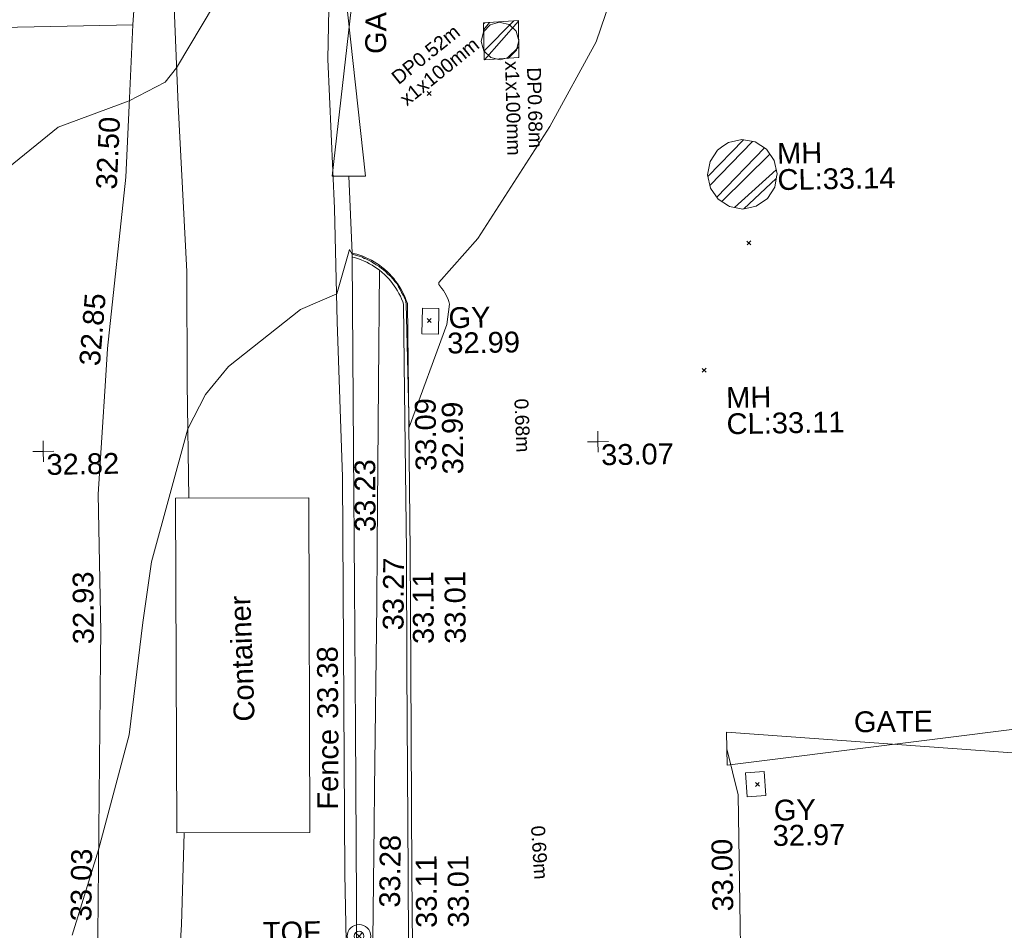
# Model space of a CAD drawing. Header units: millimetres. Extents: x -287732 to 520720, y -88450 to 287754.
# Tile 311 of 383: x 173668 to 191416, y 219017 to 235432. Entities that reach past the tile are written whole.
import ezdxf

# ---------------------------------------------------------------- set-up
doc = ezdxf.new("R2010")
doc.units = ezdxf.units.MM
for name, pattern in [('IMPORT-HIDDEN2 _3_', [4762.5, 3175, -1587.5]), ('IMPORT-UG_ELEC_LV_QLB2 _2_', [2700, 1500, -300.0000000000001, 0, -250, 150, -300.0000000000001, 0, -200]), ('IMPORT-UG_ELEC_STREET LIGHTING_QLB2 _2_', [2700, 1500, -300.0000000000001, 0, -250, 150, -300.0000000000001, 0, -200])]:
    doc.linetypes.add(name, pattern=pattern)
for name, color, linetype, lineweight, true_color in [('00__TOPO__TOP_OF_FENCE_SYMBOL', 7, 'Continuous', 9, 0x666666), ('00_TOPO_SERV_MH', 7, 'Continuous', 9, 0x666666), ('00_UAV_CONCRETE', 9, 'Continuous', 9, 0x808080), ('00_UAV_FENCE', 7, 'Continuous', 9, 0x264c2f), ('00_UAV_FORM_LINES', 7, 'Continuous', 9, 0x666666), ('00_UAV_GATE', 7, 'Continuous', 9, 0xa50000), ('00_UAV_KERB_BOTTOM', 1, 'Continuous', 9, 0xff0000), ('00_UAV_KERB_TOP', 7, 'Continuous', 9, 0xa500a5), ('00_UAV_LEVEL_SPOT', 7, 'Continuous', 9, 0x666666), ('00_UAV_SERV_GULLY', 7, 'Continuous', 9, 0x5252a5), ('00_UAV_SLOPE_TOP', 40, 'Continuous', 9, 0xffbf00), ('00_UAV_TOP_OF_FENCE', 6, 'Continuous', 9, 0xff00ff), ('01_DTM_CONTOUR_MJR', 7, 'Continuous', 9, 0x7f3f00), ('01_DTM_CONTOUR_MNR', 7, 'Continuous', 9, 0xa5a552), ('12333-PUM-2D-U-0001-C01 - Rev2_REVIT IMPORT_dwg', 7, 'Continuous', 9, 0x767676), ('PUM-CHAMBER EXTENTS', 6, 'IMPORT-HIDDEN2 _3_', 9, 0xff00ff), ('PUM-ELECTRIC-LV-QLB2', 1, 'IMPORT-UG_ELEC_LV_QLB2 _2_', 9, 0xff0000), ('PUM-ELECTRIC-MH', 1, 'Continuous', 9, 0xff0000)]:
    doc.layers.add(name, color=color, linetype=linetype, lineweight=lineweight, true_color=true_color)
for name, color, linetype, lineweight in [('00_UAV_CONTAINER', 7, 'Continuous', 9), ('00_UAV_DRIVE_WAY', 7, 'Continuous', 9), ('GEN-TEXT', 7, 'Continuous', 9)]:
    doc.layers.add(name, color=color, linetype=linetype, lineweight=lineweight)
doc.styles.add('Arial_1', font='arial.ttf', dxfattribs={"height": 250})
doc.styles.add('Swis721 Lt BT_2', font='swissl.ttf', dxfattribs={"height": 375})
pattern_1 = [(45, (-533641079.65, -725615854.3560001), (-265.1650429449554, 265.1650429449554), []), (45, (-533640902.873, -725615854.3560001), (-265.1650429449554, 265.1650429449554), [])]

# ---------------------------------------------------------------- blocks, each defined once
blk = doc.blocks.new('12333-PUM-2D-U-0001-C01 - Rev2_REVIT IMPORT_dwg__U62-2077592-Site Location Plan Proposed')
at = {"layer": '00_UAV_GATE', "color": 9, "true_color": 0xe1aaaa, "flags": 128}
blk.add_lwpolyline([(-299.9429445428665, 5.850642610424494), (299.9429445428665, -5.850642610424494), (-404.9429445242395, -5377.149357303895), (194.9429445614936, -5388.850642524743)], close=True, dxfattribs=at)
blk = doc.blocks.new('12333-PUM-2D-U-0001-C01 - Rev2_REVIT IMPORT_dwg__U67-2077597-Site Location Plan Proposed')
at = {"layer": '00_UAV_GATE', "color": 9, "true_color": 0xe1aaaa, "flags": 128}
blk.add_lwpolyline([(2.622951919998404, -299.9885333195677), (-2.622951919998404, 299.9885333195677), (6062.055883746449, -247.0078374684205), (6056.809979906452, 352.9692291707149)], close=True, dxfattribs=at)
blk = doc.blocks.new('12333-PUM-2D-U-0001-C01 - Rev2_REVIT IMPORT_dwg_MSL_Node_LineworkTOF-2077248-Site Location Plan Proposed')
at = {"layer": '00__TOPO__TOP_OF_FENCE_SYMBOL', "color": 254, "true_color": 0xcccccc, "flags": 128}
for points in [[(165.3591892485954, 165.3591892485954), (0, 0), (-165.3591892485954, 165.3591892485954)], [(165.3591892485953, -165.3591892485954), (0, 0), (-165.3591892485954, -165.3591892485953)]]:
    blk.add_lwpolyline(points, dxfattribs=at)
at = {"layer": '00__TOPO__TOP_OF_FENCE_SYMBOL', "color": 254, "true_color": 0xcccccc}
for radius in [562.5594001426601, 233.853208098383]:
    blk.add_circle((0, 0), radius, dxfattribs=at)
blk = doc.blocks.new('12333-PUM-2D-U-0001-C01 - Rev2_REVIT IMPORT_dwg_UAV-2077255-Site Location Plan Proposed')
at = {"layer": '00_UAV_LEVEL_SPOT', "color": 254, "true_color": 0xcccccc, "flags": 128}
for points in [[(500.0000000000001, 0), (0, 0), (0, 500.0000000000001)], [(0, -500.0000000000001), (0, 0), (-500.0000000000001, 0)]]:
    blk.add_lwpolyline(points, dxfattribs=at)
blk = doc.blocks.new('12333-PUM-2D-U-0001-C01 - Rev2_REVIT IMPORT_dwg_MGS62954_T2_Galway_ITM_3d_Rev1-2077680-Site Location Plan Proposed')
at = {"layer": '00_UAV_CONCRETE', "color": 254, "true_color": 0xcccccc, "flags": 128}
for points in [[(534081750.047, 725787657.2360001), (534082180.347022, 725792633.6732458), (534082242.0470001, 725793347.2360003), (534082295.5795341, 725797629.8387334), (534082313.0277962, 725799025.6997035)], [(534081750.047, 725787657.2360001), (534078480.0470001, 725787649.2360003), (534078472.047, 725787286.2360003), (534077105.6696376, 725787284.7173814), (534074873.0470001, 725787282.2360001), (534074828.1474468, 725784516.4235193), (534074798.047, 725782662.2360001), (534074662.9154404, 725779520.8659781), (534074653.5735646, 725779303.6976968)]]:
    blk.add_lwpolyline(points, dxfattribs=at)
at = {"layer": '00_UAV_CONTAINER', "color": 254, "true_color": 0xcccccc, "flags": 128}
blk.add_lwpolyline([(534082283.48, 725773082.4015001), (534082369.48, 725779113.4015), (534084771.4383388, 725779079.1503946), (534084685.4383388, 725773048.1503947)], close=True, dxfattribs=at)
at = {"layer": '00_UAV_DRIVE_WAY', "color": 254, "true_color": 0xcccccc, "flags": 128}
blk.add_lwpolyline([(534080602.903411, 725761266.6734349), (534080643.48, 725764366.4015001), (534080695.0193411, 725766263.3867073), (534080830.7915409, 725771260.6926407), (534080966.5637404, 725776257.998574), (534080979.4800001, 725776733.4015001), (534080973.48, 725779210.4015001), (534081140.0321813, 725781250.2765809), (534081187.48, 725781831.4015001), (534081573.4800001, 725784916.4015001), (534081656.580885, 725786206.3694581), (534081750.047, 725787657.2360001)], dxfattribs=at)
at = {"layer": '00_UAV_FENCE', "color": 254, "true_color": 0xcccccc, "flags": 128}
for points in [[(534085594.0470001, 725784865.2360003), (534085627.777692, 725783477.3172419), (534085629.3013301, 725783404.7738335), (534085592.0739661, 725779921.5093277), (534085566.0470001, 725777486.2360001), (534085538.6533489, 725774924.7050592), (534085505.0470001, 725771782.2360001), (534085469.4068189, 725769925.7314599), (534085412.48, 725766960.4015002), (534085366.2566475, 725764928.0413975), (534085349.4800001, 725764190.4015), (534084036.643023, 725761826.6505183)], [(534092379.5902064, 725761243.4729723), (534092372.5844733, 725766243.3399421), (534092372.275, 725766464.2055), (534092410.275, 725770855.2055001), (534092410.9834533, 725771243.1545362), (534092415.275, 725773593.2055001), (534092225.275, 725774426.2055)]]:
    blk.add_lwpolyline(points, dxfattribs=at)
at = {"layer": '00_UAV_FORM_LINES', "color": 254, "true_color": 0xcccccc, "flags": 128}
for points in [[(534075354.0470001, 725810881.2360002), (534079831.0470001, 725810796.2360002), (534082526.0470001, 725810647.2360002), (534083983.0470001, 725810501.2360002), (534084254.047, 725810340.2360002), (534084487.0470001, 725810166.2360001), (534084676.0470001, 725809952.2360002), (534084865.0470001, 725809674.2360001), (534085559.0470001, 725808516.2360002), (534085654.047, 725808224.2360001), (534085699.0470001, 725807912.2360002), (534085563.047, 725801028.2360001), (534085399.0470001, 725797069.2360001), (534085230.0470001, 725793998.2360002), (534085252.0470001, 725791758.2360002), (534085364.047, 725789994.2360002), (534085250.0470001, 725786979.2360002), (534085324.0470001, 725784288.2360002), (534085338.0470001, 725782243.2360001), (534085386.0469999, 725779444.2360002), (534085303.047, 725772293.2360001), (534085308.0470001, 725768355.2360002)], [(534082469.0470001, 725789152.2360001), (534082538.047, 725786196.2360002), (534082640.0470001, 725783195.2360001), (534082614.047, 725781180.2360001), (534082610.5295479, 725779109.9642158)], [(534082419.5819408, 725773080.4607328), (534082341.48, 725771422.4015), (534081987.48, 725767088.4015001), (534081305.3835232, 725761854.6201649), (534081275.5593612, 725759257.3138182)]]:
    blk.add_lwpolyline(points, dxfattribs=at)
at = {"layer": '00_UAV_KERB_BOTTOM', "color": 254, "true_color": 0xcccccc, "flags": 128}
blk.add_lwpolyline([(534086495.9557789, 725770958.8321373), (534086511.5220001, 725772277.6370001), (534086555.9148218, 725775958.4361073), (534086581.5220001, 725778081.6370002), (534086598.249601, 725780958.140984), (534086607.522, 725782552.637), (534086589.62848, 725782606.8891762), (534086569.4788103, 725782660.3444614), (534086547.1083401, 725782712.9090767), (534086522.5563151, 725782764.4908056), (534086495.8658078, 725782814.9991566), (534086467.0836424, 725782864.3455205), (534086436.2603124, 725782912.4433277), (534086403.4498929, 725782959.2081975), (534086368.709944, 725783004.5580889), (534086332.1014117, 725783048.4134429), (534086293.6885198, 725783090.6973218), (534086253.5386571, 725783131.3355454), (534086211.7222607, 725783170.256821), (534086204.5220001, 725783176.6370002), (534086160.8515715, 725783213.4659339), (534086115.6772137, 725783248.4338348), (534086069.0781779, 725783281.4793571), (534086021.1362143, 725783312.5445279), (534085971.9354296, 725783341.574848), (534085921.5621389, 725783368.5193887), (534085870.1047137, 725783393.3308799), (534085817.6534281, 725783415.965794), (534085764.3002993, 725783436.3844216), (534085710.138927, 725783454.5509412), (534085655.2643285, 725783470.433483), (534085627.777692, 725783477.3172419)], dxfattribs=at)
at = {"layer": '00_UAV_KERB_TOP', "color": 254, "true_color": 0xcccccc, "flags": 128}
blk.add_lwpolyline([(534086425.9565271, 725770959.3086383), (534086441.5268757, 725772278.4631722), (534086485.9154788, 725775958.9126009), (534086511.5244547, 725778082.2626287), (534086528.2511883, 725780958.6174736), (534086537.4565728, 725782541.58957), (534086523.610217, 725782583.5709654), (534086504.4949218, 725782634.2821467), (534086483.2728302, 725782684.1483802), (534086459.9811726, 725782733.0821834), (534086434.660811, 725782780.99771), (534086407.3561656, 725782827.8108996), (534086378.1151379, 725782873.4396266), (534086346.989027, 725782917.8038424), (534086314.0324382, 725782960.8257166), (534086279.3031892, 725783002.429775), (534086242.8622062, 725783042.5430293), (534086204.7734194, 725783081.0951074), (534086164.6573006, 725783118.4338228), (534086158.7391503, 725783123.6779189), (534086116.8443853, 725783159.0093681), (534086073.9890336, 725783192.182207), (534086029.782139, 725783223.5313517), (534085984.3012553, 725783253.0018054), (534085937.6261716, 725783280.5418664), (534085889.8387719, 725783306.1032212), (534085841.0228914, 725783329.6410251), (534085791.2641698, 725783351.1139857), (534085740.6499007, 725783370.4844317), (534085689.268879, 725783387.718381), (534085637.0247112, 725783402.8395884), (534085629.3013301, 725783404.7738335)], dxfattribs=at)
at = {"layer": '00_UAV_SERV_GULLY', "color": 254, "true_color": 0xcccccc, "flags": 128}
for points in [[(534086857.2750001, 725782001.2055), (534086876.2750001, 725782460.2055), (534087175.4465834, 725782447.8214911), (534087156.4465835, 725781988.8214911)], [(534092889.275, 725774002.2055), (534092913.2750001, 725773568.2055001), (534092577.7340899, 725773549.6502423), (534092553.7340899, 725773983.6502422)]]:
    blk.add_lwpolyline(points, close=True, dxfattribs=at)
at = {"layer": '00_UAV_SLOPE_TOP', "color": 254, "true_color": 0xcccccc, "flags": 128}
blk.add_lwpolyline([(534086117.4203189, 725783158.5236611), (534086061.275, 725781116.2055001), (534085988.7146257, 725778169.365808), (534085963.275, 725777136.2055001), (534085861.275, 725773805.2055002), (534085843.3228153, 725773171.7498376), (534085784.275, 725771088.2055001)], dxfattribs=at)
at = {"layer": '01_DTM_CONTOUR_MJR', "color": 254, "true_color": 0xcccccc, "flags": 128}
blk.add_lwpolyline([(534074650.5646935, 725779303.756909), (534074872.6803045, 725780781.4936682), (534075657.0334813, 725782131.141874), (534078452.8190709, 725784339.1753992), (534080371.2336633, 725785836.4761993), (534081660.0000001, 725786290), (534082314.7499709, 725786616.2848642), (534082520.0000001, 725786870), (534083454.0578756, 725788381.868493)], dxfattribs=at)
at = {"layer": '01_DTM_CONTOUR_MNR', "color": 254, "true_color": 0xcccccc, "flags": 128}
blk.add_lwpolyline([(534080365.0425698, 725771273.5232167), (534080870, 725772800), (534081458.6334267, 725774861.2180178), (534081739.923954, 725776883.8496349), (534081913.4402649, 725777973.1728238), (534082610.0000001, 725780360), (534082940.2679422, 725780973.2855326), (534083362.0709139, 725781472.0128822), (534084677.3466594, 725782475.6100769), (534085340.0000001, 725782750), (534085580.9601004, 725783540.7919699), (534085630, 725783460.0000001), (534085652.1129032, 725783451.5967743), (534085669.7941177, 725783443.8823531), (534085704.6470588, 725783433.9411765), (534085754.3333334, 725783420.1666667), (534085795.8260869, 725783404.8913045), (534085811.7500001, 725783400.7500001), (534085846.1818182, 725783378.0909091), (534085861.9285715, 725783373.8571432), (534085911.0555556, 725783352.1111112), (534085944.6666667, 725783330.5000001), (534085961.2692308, 725783322.5384616), (534085994.6666667, 725783300.5000001), (534086023.047619, 725783282.5714287), (534086056.8571429, 725783260.2857144), (534086104.1666666, 725783230.9999999), (534086120.0000001, 725783222.7500002), (534086148.4000001, 725783195.5000001), (534086186.6219513, 725783167.402439), (534086227.5000001, 725783127.5000002), (534086267.5000001, 725783087.5), (534086311.0000001, 725783047.888889), (534086352.0000001, 725783000.0000001), (534086390, 725782952.0000002), (534086421.1219512, 725782912.0975611), (534086455.5384616, 725782852.7692307), (534086484.25, 725782803.25), (534086506.5000001, 725782753.2500002), (534086532.7058824, 725782702.5882354), (534086553.3170732, 725782663.7073171), (534086573.3170732, 725782613.7073172), (534086588.2377973, 725782546.891114), (534086600, 725780320.0000002), (534087314.3425694, 725782157.2644837), (534087367.5062003, 725782524.2209933), (534087355.2886143, 725782572.1341573), (534087343.1518568, 725782611.928382), (534087324.1937487, 725782652.1350033), (534087283.9655638, 725782732.2018908), (534087262.9402986, 725782771.8955225), (534087233.3082314, 725782812.5761822), (534087180.5588236, 725782884.2058825), (534087183.2131308, 725782918.8965191), (534087895.9353349, 725783702.7393453), (534089233.3860236, 725785695.621102), (534090094.2195501, 725787207.7162871), (534090698.9699901, 725788890.6961247)], dxfattribs=at)
for name, p in [('12333-PUM-2D-U-0001-C01 - Rev2_REVIT IMPORT_dwg__U62-2077592-Site Location Plan Proposed', (534085699.0470001, 725790248.2360001)), ('12333-PUM-2D-U-0001-C01 - Rev2_REVIT IMPORT_dwg__U67-2077597-Site Location Plan Proposed', (534092225.275, 725774426.2055))]:
    blk.add_blockref(name, p)
at = {"xscale": 0.375, "yscale": 0.375, "zscale": 0.375}
for name, p in [('12333-PUM-2D-U-0001-C01 - Rev2_REVIT IMPORT_dwg_UAV-2077255-Site Location Plan Proposed', (534080000.0000001, 725780000)), ('12333-PUM-2D-U-0001-C01 - Rev2_REVIT IMPORT_dwg_UAV-2077255-Site Location Plan Proposed', (534090000.0000001, 725780000)), ('12333-PUM-2D-U-0001-C01 - Rev2_REVIT IMPORT_dwg_MSL_Node_LineworkTOF-2077248-Site Location Plan Proposed', (534085537.48, 725771163.4015))]:
    blk.add_blockref(name, p, dxfattribs=at)
at = {"layer": '00_TOPO_SERV_MH', "char_height": 375, "attachment_point": 1, "line_spacing_factor": 1.005061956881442, "style": 'Swis721 Lt BT_2'}
for s, insert, width in [('MH', (534093317.145186, 725785326.522823), 949.779278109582), ('CL:33.14', (534093317.145186, 725784853.4296079), 2440.932744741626), ('MH', (534092323.1451859, 725780941.522823), 949.779278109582), ('CL:33.11', (534092323.1451859, 725780468.4296079), 2440.932744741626)]:
    blk.add_mtext(s, dxfattribs=dict(at, insert=insert, width=width))
at = {"layer": '00_UAV_CONTAINER', "color": 251, "true_color": 0x666666, "insert": (534083349.4628455, 725775062.9544545), "char_height": 375, "width": 2621.390807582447, "attachment_point": 1, "rotation": 91.03108056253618, "line_spacing_factor": 1.005061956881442, "style": 'Swis721 Lt BT_2'}
blk.add_mtext('Container', dxfattribs=at)
at = {"layer": '00_UAV_DRIVE_WAY', "color": 251, "true_color": 0x666666, "char_height": 375, "width": 1495.902363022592, "attachment_point": 1, "line_spacing_factor": 1.005061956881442, "style": 'Swis721 Lt BT_2'}
for s, insert, rotation in [('32.50', (534081029.7023201, 725784714.5598942), 86.31404817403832), ('32.85', (534080672.0498301, 725781548.1773756), 84.30602120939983), ('32.93', (534080474.2799234, 725776513.7504226), 89.33256011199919), ('33.03', (534080342.534375, 725771524.050391), 88.44370929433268)]:
    blk.add_mtext(s, dxfattribs=dict(at, insert=insert, rotation=rotation))
at = {"layer": '00_UAV_FENCE', "color": 251, "true_color": 0x666666, "char_height": 375, "attachment_point": 1, "line_spacing_factor": 1.005061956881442, "style": 'Swis721 Lt BT_2'}
for s, insert, width, rotation in [('33.23', (534085589.6044842, 725778447.7734048), 1495.902363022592, 89.38767508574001), ('33.38', (534084856.0251966, 725775090.0661974), 1495.902363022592, 89.38728798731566), ('Fence', (534084824.0838658, 725773457.9654295), 1681.10932225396, 88.71977953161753), ('33.00', (534091916.2112079, 725771494.0584817), 1495.902363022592, 89.89536939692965)]:
    blk.add_mtext(s, dxfattribs=dict(at, insert=insert, width=width, rotation=rotation))
at = {"layer": '00_UAV_GATE', "color": 251, "true_color": 0x666666, "char_height": 375, "width": 1567.13580888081, "attachment_point": 1, "line_spacing_factor": 1.005061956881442, "style": 'Swis721 Lt BT_2'}
for insert, rotation in [((534085925.9913152, 725787064.0372895), 88.44614185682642), ((534094524.9847437, 725775057.3778796), 359.5471141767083)]:
    blk.add_mtext('GATE', dxfattribs=dict(at, insert=insert, rotation=rotation))
at = {"layer": '00_UAV_KERB_BOTTOM', "color": 251, "true_color": 0x666666, "char_height": 375, "width": 1495.902363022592, "attachment_point": 1, "line_spacing_factor": 1.005061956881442, "style": 'Swis721 Lt BT_2'}
for s, insert, rotation in [('32.99', (534087187.1188723, 725779457.8789427), 89.66681425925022), ('33.01', (534087176.6783298, 725776405.054784), 89.30900928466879), ('33.01', (534087143.7939435, 725771287.5241797), 89.32375335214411)]:
    blk.add_mtext(s, dxfattribs=dict(at, insert=insert, rotation=rotation))
at = {"layer": '00_UAV_KERB_TOP', "color": 251, "true_color": 0x666666, "char_height": 375, "width": 1495.902363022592, "attachment_point": 1, "line_spacing_factor": 1.005061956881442, "style": 'Swis721 Lt BT_2'}
for s, insert, rotation in [('33.09', (534086703.9054813, 725779529.6574713), 89.66681425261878), ('33.11', (534086601.3126037, 725776411.6263235), 89.3090093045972), ('33.11', (534086568.4267571, 725771293.9656792), 89.32375334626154)]:
    blk.add_mtext(s, dxfattribs=dict(at, insert=insert, rotation=rotation))
at = {"layer": '00_UAV_LEVEL_SPOT', "char_height": 375, "width": 1495.902363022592, "attachment_point": 1, "line_spacing_factor": 1.005061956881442, "style": 'Swis721 Lt BT_2'}
for s, insert in [('32.82', (534080051.8765643, 725779949.1441548)), ('33.07', (534090051.8765643, 725779949.1441548))]:
    blk.add_mtext(s, dxfattribs=dict(at, insert=insert))
at = {"layer": '00_UAV_SERV_GULLY', "color": 251, "true_color": 0x666666, "char_height": 375, "attachment_point": 1, "line_spacing_factor": 1.005061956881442, "style": 'Swis721 Lt BT_2'}
for s, insert, width in [('GY', (534087344.4210903, 725782468.241111), 821.5590755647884), ('32.99', (534087314.4399926, 725782011.4049089), 1495.902363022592), ('GY', (534093053.715085, 725773489.3025384), 821.5590755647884), ('32.97', (534093023.7339873, 725773032.4663363), 1495.902363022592)]:
    blk.add_mtext(s, dxfattribs=dict(at, insert=insert, width=width))
at = {"layer": '00_UAV_SLOPE_TOP', "color": 251, "true_color": 0x666666, "char_height": 375, "width": 1495.902363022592, "attachment_point": 1, "line_spacing_factor": 1.005061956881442, "style": 'Swis721 Lt BT_2'}
for s, insert, rotation in [('33.27', (534086060.72171, 725776669.9393711), 88.58948441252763), ('33.28', (534085909.7888593, 725771673.0842059), 88.37666746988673)]:
    blk.add_mtext(s, dxfattribs=dict(at, insert=insert, rotation=rotation))
at = {"layer": '00_UAV_TOP_OF_FENCE', "color": 251, "true_color": 0x666666, "insert": (534083803.4065393, 725771446.5658054), "char_height": 375, "width": 1163.479615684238, "attachment_point": 1, "line_spacing_factor": 1.005061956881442, "style": 'Swis721 Lt BT_2'}
blk.add_mtext('TOF', dxfattribs=at)
blk = doc.blocks.new('12333-PUM-2D-U-0001-C01 - Rev2_REVIT IMPORT_dwg-1620468-Site Location Plan Proposed')
at = {"layer": 'PUM-CHAMBER EXTENTS', "true_color": 0xffaaff}
h = blk.add_hatch(dxfattribs=at)
h.set_pattern_fill('FP_3', color=211, style=0, pattern_type=2)
h.set_pattern_definition(pattern_1)
h.paths.add_polyline_path([(446986.3501528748, 171061.6438213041), (447614.3501529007, 171093.6438213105), (447618.350152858, 171760.6438213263), (446990.3501528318, 171728.6438213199)])
h = blk.add_hatch(dxfattribs=at)
h.set_pattern_fill('FP_3', color=211, style=0, pattern_type=2)
h.set_pattern_definition(pattern_1)
h.paths.add_polyline_path([(451606.4336900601, 168293.6469801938), (451846.1721410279, 168341.3339230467), (452049.4125861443, 168477.1348467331), (452185.2135098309, 168680.3752918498), (452232.9004526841, 168920.1137428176), (452185.213509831, 169159.852193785), (452049.4125861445, 169363.0926389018), (451846.1721410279, 169498.8935625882), (451606.4336900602, 169546.5805054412), (451366.6952390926, 169498.8935625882), (451163.454793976, 169363.0926389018), (451027.6538702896, 169159.8521937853), (450979.9669274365, 168920.1137428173), (451027.6538702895, 168680.3752918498), (451163.454793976, 168477.1348467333), (451366.6952390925, 168341.3339230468)])
at = {"layer": 'GEN-TEXT', "color": 253, "true_color": 0xaaaaaa}
for p, q in [((445950.9948138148, 170438.2884822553), (446021.705491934, 170508.9991603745)), ((446021.705491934, 170438.2884822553), (445950.9948138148, 170508.9991603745)), ((451668.9948138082, 167645.2884823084), (451739.7054919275, 167715.9991604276)), ((451739.7054919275, 167645.2884823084), (451668.9948138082, 167715.9991604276)), ((445882.9948138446, 166348.2884822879), (445953.7054919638, 166418.9991604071)), ((445953.7054919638, 166348.2884822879), (445882.9948138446, 166418.9991604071)), ((450821.9948138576, 165364.288482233), (450892.7054919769, 165434.9991603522)), ((450892.7054919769, 165364.288482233), (450821.9948138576, 165434.9991603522)), ((451649.9948138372, 157884.2884822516), (451720.7054919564, 157954.9991603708)), ((451720.7054919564, 157884.2884822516), (451649.9948138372, 157954.9991603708))]:
    blk.add_line(p, q, dxfattribs=at)
at = {"layer": 'PUM-CHAMBER EXTENTS', "color": 211, "linetype": 'Continuous', "true_color": 0xffaaff, "flags": 128}
for points in [[(446990.3501528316, 171728.6438213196), (446986.3501528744, 171061.6438213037), (447614.3501529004, 171093.6438213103), (447618.3501528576, 171760.6438213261)], [(452232.9004526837, 168920.1137428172), (452185.2135098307, 169159.8521937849), (452049.4125861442, 169363.0926389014), (451846.1721410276, 169498.8935625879), (451606.4336900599, 169546.5805054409), (451366.6952390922, 169498.8935625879), (451266.0371708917, 169431.6359916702), (451163.4547939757, 169363.0926389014), (451027.6538702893, 169159.8521937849), (450979.9669274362, 168920.1137428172), (451027.6538702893, 168680.3752918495), (451163.4547939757, 168477.134846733), (451347.6378783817, 168354.0676443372), (451366.6952390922, 168341.3339230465), (451606.4336900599, 168293.6469801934), (451846.1721410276, 168341.3339230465), (452049.4125861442, 168477.134846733), (452185.2135098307, 168680.3752918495), (452221.9983360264, 168865.3051010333)]]:
    blk.add_lwpolyline(points, close=True, dxfattribs=at)
at = {"layer": 'PUM-ELECTRIC-MH', "color": 21, "true_color": 0xffaaaa, "flags": 128}
blk.add_lwpolyline([(447618.949296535, 171398.4690101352), (447573.4433442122, 171568.2995364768), (447449.1187701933, 171692.6241103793), (447342.5464044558, 171721.1800897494), (447279.288243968, 171738.1300627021), (447109.4577176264, 171692.6241103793), (446985.133143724, 171568.2995363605), (446939.6271914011, 171398.4690101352), (446970.2216637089, 171284.2888847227), (446985.133143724, 171228.6384837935), (447109.4577177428, 171104.3139098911), (447279.288243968, 171058.8079575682), (447449.1187703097, 171104.3139098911), (447573.4433442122, 171228.6384839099), (447586.9791437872, 171279.1547756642)], close=True, dxfattribs=at)
blk.add_blockref('12333-PUM-2D-U-0001-C01 - Rev2_REVIT IMPORT_dwg_MGS62954_T2_Galway_ITM_3d_Rev1-2077680-Site Location Plan Proposed', (-533641079.6498471, -725615854.3561786))
at = {"layer": 'PUM-ELECTRIC-LV-QLB2', "char_height": 250, "attachment_point": 2, "line_spacing_factor": 0.9417779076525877, "style": 'Arial_1'}
for s, insert, width, rotation in [('DP0.52m\\Px1x100mm', (445859.190002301, 171276.9905517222), 2038.461589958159, 37.9223159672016), ('DP0.68m\\Px1x100mm', (448014.4446519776, 170186.2006652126), 2038.461589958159, 270.430528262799), ('0.68m', (447687.532207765, 164465.5711736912), 1160.025439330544, 271.308031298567), ('0.69m', (447863.2720172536, 156765.2464552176), 1160.025439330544, 272.5751129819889)]:
    blk.add_mtext(s, dxfattribs=dict(at, insert=insert, width=width, rotation=rotation))

msp = doc.modelspace()

# ---------------------------------------------------------------- block references
at = {"layer": '12333-PUM-2D-U-0001-C01 - Rev2_REVIT IMPORT_dwg', "color": 254, "linetype": 'IMPORT-UG_ELEC_STREET LIGHTING_QLB2 _2_', "true_color": 0xffd4d4, "rotation": 0.9999999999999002}
msp.add_blockref('12333-PUM-2D-U-0001-C01 - Rev2_REVIT IMPORT_dwg-1620468-Site Location Plan Proposed', (-261895.0770586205, 55869.5817132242), dxfattribs=at)

doc.saveas('drawing.dxf')
